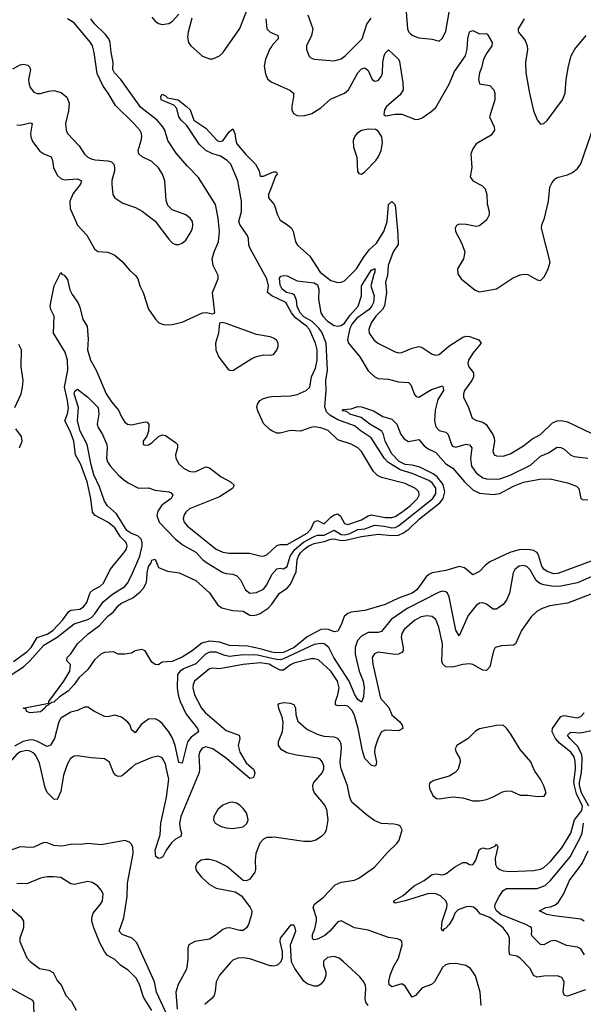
# Model space of a CAD drawing. Header units: inches. Extents: x 1694797 to 1849917, y 907313 to 1017959.
# Tile 780 of 834: x 1828507 to 1831844, y 988598 to 994424. Entities that reach past the tile are written whole.
import ezdxf

# ---------------------------------------------------------------- set-up
doc = ezdxf.new("R2010")
doc.units = ezdxf.units.IN
doc.header["$MEASUREMENT"] = 0
for name, color, linetype in [('B8928', 7, 'Continuous'), ('B8929', 7, 'Continuous'), ('B8938', 7, 'Continuous'), ('B8939', 7, 'Continuous')]:
    doc.layers.add(name, color=color, linetype=linetype)

msp = doc.modelspace()

# ---------------------------------------------------------------- linework, layer by layer
at = {"layer": 'B8928', "color": 5}
for points, elevation in [([(1828782.8, 990000), (1828766.5, 989953.5), (1828750, 989857.4), (1828730, 989809.7), (1828710, 989812.3), (1828670, 989851.5), (1828659, 989879), (1828630.3, 990000)], 580), ([(1829171.7, 990000), (1829130, 989962.8), (1829110, 989948.7), (1829090, 989945.1), (1829074.3, 989954.3), (1829062.6, 989970), (1829050.6, 990000)], 580), ([(1829571.6, 990000), (1829572.1, 989990), (1829569.1, 989970), (1829460.3, 989710), (1829454, 989670), (1829457.1, 989637.1), (1829465.3, 989610), (1829462.5, 989597.5), (1829458.5, 989590), (1829430, 989574.7), (1829406.7, 989553.3), (1829375.4, 989510), (1829355, 989470), (1829338, 989462), (1829330, 989460.2), (1829313, 989473), (1829309.1, 989510), (1829338.8, 989601.2), (1829342.9, 989670), (1829376.5, 989823.5), (1829389.6, 989930), (1829374.6, 990000)], 580), ([(1829880.2, 990000), (1829892.1, 989990), (1829899.6, 989970), (1829895.3, 989950), (1829890, 989937.7), (1829870, 989934.5), (1829792.4, 990000)], 580), ([(1829383.1, 988530), (1829317.5, 988670), (1829304.5, 988730), (1829201.1, 988961.1), (1829172.4, 988990), (1829113.6, 989010), (1829096.4, 989030), (1829123.6, 989110), (1829143.5, 989236.5), (1829146.2, 989313.8), (1829179.6, 989490), (1829176.2, 989530), (1829167.6, 989547.6), (1829156.9, 989556.9), (1829130, 989566.2), (1828990, 989541.1), (1828910, 989548.4), (1828870, 989543.7), (1828813.8, 989546.2), (1828770, 989534.8), (1828750, 989534.4), (1828710, 989538.2), (1828670, 989552.5), (1828650, 989554.8), (1828590, 989527.5), (1828570, 989524.9), (1828510, 989529), (1828450, 989508)], 620), ([(1830000, 989585.3), (1829970, 989584), (1829950, 989575.6), (1829929.2, 989550.8), (1829905, 989490), (1829900.7, 989450), (1829903.9, 989396.1), (1829899.8, 989380.2), (1829870, 989338.7), (1829850, 989327.6), (1829830, 989329.5), (1829733.1, 989413.1), (1829670, 989443.9), (1829630, 989454), (1829605.4, 989454.6), (1829582, 989450), (1829555, 989430), (1829548.6, 989410), (1829553, 989390), (1829582.9, 989350), (1829629, 989309), (1829670, 989285.2), (1829782.9, 989262.9), (1829820.4, 989240.4), (1829872, 989170), (1829881.1, 989150), (1829880.3, 989130), (1829861.7, 989070), (1829850, 989049.6), (1829830, 989034.7), (1829810, 989034.5), (1829750, 989050.8), (1829730, 989048.7), (1829710, 989040.4), (1829671.1, 989008.9), (1829630, 988984.1), (1829544.9, 988970), (1829509.2, 988950), (1829502.3, 988930), (1829502.3, 988862.3), (1829493.9, 988806.1), (1829445.9, 988714.1), (1829432.5, 988670), (1829438.7, 988570)], 620), ([(1829290, 988560.3), (1829240.5, 988640.5), (1829218.5, 988710), (1829197.8, 988750), (1829150, 988799.8), (1829106.7, 988826.8), (1829070, 988863.8), (1829027.3, 988887.3), (1829009.3, 988909.3), (1828982.1, 988962.1), (1828946, 989050), (1828934.2, 989090), (1828934, 989110), (1828942.2, 989137.8), (1828986.6, 989190), (1828998, 989210), (1829000.8, 989250), (1828991.9, 989271.9), (1828970, 989297.7), (1828938, 989318), (1828910, 989324.1), (1828830, 989306.8), (1828810, 989309.8), (1828750, 989347.2), (1828707.1, 989352.9), (1828670, 989352.1), (1828630, 989344.7), (1828550, 989309.8), (1828490, 989312.1)], 640), ([(1828448.5, 989170), (1828514.5, 989114.5), (1828529.1, 989090), (1828529.2, 989050), (1828508.9, 988990), (1828507.6, 988970), (1828550, 988873.4), (1828570.2, 988850.2), (1828624, 988810), (1828678.9, 988798.9), (1828705.1, 988785.1), (1828730, 988739.5), (1828755.6, 988710), (1828781.3, 988650), (1828814.8, 988614.8), (1828842.2, 988562.2)], 640), ([(1830000, 988824.7), (1829990, 988826), (1829870, 988867), (1829830, 988872.7), (1829798, 988870), (1829770, 988858.3), (1829754.4, 988845.6), (1829689.3, 988770.7), (1829671.3, 988730), (1829665.4, 988674.6), (1829657.8, 988650), (1829646.5, 988633.5), (1829603.4, 988596.6)], 640), ([(1828460.5, 988690), (1828582.3, 988622.3), (1828589.3, 988609.3), (1828591.2, 988530)], 620)]:
    msp.add_lwpolyline(points, dxfattribs=dict(at, elevation=elevation))
at = {"layer": 'B8928', "color": 5, "elevation": 620}
msp.add_lwpolyline([(1829770, 989793.3), (1829750, 989791.9), (1829710, 989776.5), (1829680.2, 989750), (1829657.5, 989710), (1829654.2, 989690), (1829664.7, 989670), (1829700.3, 989650), (1829730, 989641.3), (1829770, 989637.4), (1829830, 989648.3), (1829852.9, 989667.1), (1829859, 989690), (1829856.9, 989710), (1829849.3, 989730), (1829830, 989756.8), (1829810, 989776.7), (1829790, 989788.6)], close=True, dxfattribs=at)
at = {"layer": 'B8929', "color": 5}
for points, elevation in [([(1829526.2, 994433.8), (1829504, 994350), (1829500.4, 994320.4), (1829506.9, 994290), (1829520.3, 994270), (1829590, 994209.2), (1829630, 994192.2), (1829650, 994192.8), (1829690, 994210.1), (1829710, 994228), (1829810, 994371.9), (1829870, 994523.6)], 620), ([(1829290, 994439.6), (1829310, 994415.3), (1829330, 994402), (1829350, 994396.5), (1829390, 994402), (1829410, 994413.5), (1829450, 994457.7)], 620), ([(1828466.4, 994133.6), (1828510, 994156.8), (1828530, 994160.9), (1828555.3, 994155.3), (1828565.6, 994145.6), (1828571.2, 994130), (1828559.7, 994070), (1828560.8, 994050), (1828570, 994022), (1828590, 993995.8), (1828610, 993987.6), (1828630, 993987.9), (1828678, 994002), (1828710, 994005.4), (1828752.4, 993992.4), (1828786.1, 993966.1), (1828799.7, 993930), (1828795.6, 993884.4), (1828779, 993810), (1828782.3, 993770), (1828790.3, 993750), (1828858.5, 993678.5), (1828890, 993628.2), (1828910.5, 993610), (1828930, 993600.8), (1828954.6, 993594.6), (1829030, 993589.4), (1829050, 993583.6), (1829064.4, 993570), (1829069.3, 993550), (1829067.6, 993530), (1829052.5, 993472.5), (1829052.2, 993450), (1829059.3, 993390), (1829070.6, 993370), (1829117.5, 993337.5), (1829192.3, 993312.3), (1829231.4, 993291.4), (1829310, 993232.7), (1829390, 993125.5), (1829410, 993104.4), (1829430, 993094.4), (1829450, 993094), (1829470, 993102.4), (1829490, 993120.4), (1829522, 993170), (1829530.8, 993190), (1829532.8, 993210), (1829529.7, 993230), (1829517.4, 993250), (1829490, 993269.7), (1829410, 993298.7), (1829384.5, 993324.5), (1829374.9, 993354.9), (1829365.6, 993470), (1829352.8, 993510), (1829330, 993548), (1829290, 993584.5), (1829232.1, 993612.1), (1829212.4, 993630), (1829208.9, 993650), (1829227.1, 993710), (1829230.6, 993730), (1829227.7, 993750), (1829217.6, 993770), (1829183.9, 993810), (1829075.4, 993915.4), (1829031.6, 993990), (1829000.7, 994030), (1828965, 994105), (1828949.1, 994230), (1828937.8, 994270), (1828927.2, 994290), (1828830, 994405.6), (1828789.6, 994430)], 640), ([(1828490, 993802.3), (1828510, 993800.2), (1828570, 993814.2), (1828580.5, 993810), (1828572.1, 993750), (1828573.8, 993730), (1828583.3, 993703.4), (1828626.1, 993646.1), (1828650, 993631), (1828693.3, 993613.3), (1828701.7, 993590), (1828707.8, 993550), (1828730, 993504.2), (1828750, 993484), (1828770, 993477), (1828850, 993481.6), (1828872.6, 993470), (1828866.9, 993450), (1828823.8, 993396.2), (1828804.1, 993350), (1828806.7, 993306.7), (1828850, 993208.8), (1828904.7, 993150), (1828950, 993068.7), (1828970, 993053.4), (1829030, 993048.8), (1829070, 993030.3), (1829113.9, 992993.9), (1829159.4, 992939.4), (1829192.4, 992910), (1829207, 992890), (1829218.7, 992850), (1829238.7, 992810), (1829270, 992710.7), (1829311.5, 992651.5), (1829330, 992632.7), (1829350, 992622), (1829370, 992618), (1829410, 992620.3), (1829470, 992634.6), (1829590, 992688.7), (1829612.2, 992692.2), (1829650, 992682.8), (1829662, 992690), (1829649.7, 992810), (1829682.2, 992890), (1829682.2, 992910), (1829652.2, 992970), (1829646.4, 993010), (1829657.9, 993050), (1829683.7, 993110), (1829690.5, 993170), (1829681.9, 993250), (1829666.2, 993330), (1829566.8, 993490), (1829499, 993559), (1829434.5, 993634.5), (1829384.5, 993710), (1829366.8, 993770), (1829355, 993790), (1829320.2, 993830), (1829224.1, 993904.1), (1829105.3, 994070), (1829067.9, 994110), (1829059.2, 994130), (1829061, 994170), (1829048.3, 994230), (1829042.6, 994290), (1829035.7, 994310), (1829016.1, 994336.1), (1828950, 994400.2), (1828928.4, 994430)], 620), ([(1829965.1, 994430), (1829969.4, 994370), (1829990.1, 994350.1), (1830000, 994345.7)], 620), ([(1830000, 994267.9), (1829988.9, 994251.1), (1829962.3, 994190), (1829954.3, 994150), (1829963.1, 994103.1), (1829974.4, 994074.4), (1829990, 994059.5), (1830000, 994055.1)], 620), ([(1830000, 992789.8), (1829999.5, 992790), (1829974.9, 992810), (1829980.1, 992850), (1829970.2, 992890), (1829872.3, 993070), (1829863.8, 993090), (1829861.1, 993130), (1829854.3, 993150), (1829810, 993211.5), (1829805.5, 993230), (1829820.9, 993290), (1829821, 993350), (1829798.4, 993470), (1829756.4, 993570), (1829734.9, 993590), (1829695.6, 993615.6), (1829649.8, 993630), (1829610, 993649.9), (1829570, 993686.9), (1829497.1, 993797.1), (1829463.3, 993830), (1829450, 993849.9), (1829438.1, 993898.1), (1829419, 993919), (1829344.7, 993950), (1829342, 993970), (1829350, 993982.8), (1829370, 993974), (1829382.5, 993962.5), (1829444.9, 993950), (1829494.5, 993910), (1829515.8, 993890), (1829538.6, 993830), (1829610, 993783.2), (1829676.4, 993710), (1829690, 993703.5), (1829710, 993708), (1829750, 993763.1), (1829770, 993778), (1829781.2, 993750), (1829786.1, 993710), (1829793.4, 993690), (1829845.6, 993625.6), (1829903.7, 993570), (1829924.4, 993530), (1829930, 993497.3), (1829950, 993498.5), (1830000, 993519.3)], 580), ([(1830000, 993440), (1829980.4, 993390), (1829980.1, 993370), (1830000, 993346)], 580), ([(1828470, 990626.8), (1828550, 990684.2), (1828575.8, 990710), (1828610, 990768.8), (1828670, 990787.4), (1828704.4, 990810), (1828761.6, 990870), (1828797.8, 990922.2), (1828810, 990929.1), (1828863.6, 990936.4), (1828885.8, 990950), (1828904.6, 990975.4), (1828924.6, 991035.4), (1828941.8, 991050), (1828981.8, 991070), (1829003.7, 991090), (1829042, 991170), (1829124, 991270), (1829137.5, 991290), (1829142.7, 991310), (1829137.7, 991330), (1829103.9, 991363.9), (1829070, 991417), (1829057, 991430), (1829030, 991450.4), (1828954.6, 991490), (1828938.7, 991510), (1828928.4, 991590), (1828907.4, 991690), (1828870, 991792), (1828838.5, 991850), (1828827.7, 991930), (1828805.2, 991990), (1828775.2, 992050), (1828790, 992092.4), (1828795.3, 992124.7), (1828790.4, 992170), (1828772.8, 992250), (1828793.2, 992350), (1828791.2, 992408.8), (1828777.4, 992457.4), (1828707.2, 992570), (1828710.5, 992670), (1828691, 992710), (1828687.2, 992730), (1828711.7, 992848.3), (1828750, 992928.4), (1828757.5, 992917.5), (1828770, 992912.4), (1828790, 992886.9), (1828805, 992825), (1828818, 992798), (1828851.8, 992750), (1828863.1, 992723.1), (1828881.7, 992650), (1828905.8, 992610), (1828912.9, 992532.9), (1828909.6, 992470), (1828926.9, 992410), (1828960.9, 992350), (1829018.4, 992210), (1829050, 992162), (1829092.9, 992112.9), (1829110, 992073.4), (1829130, 992042), (1829146, 992030), (1829170, 992025.8), (1829250, 992045.3), (1829262, 992042), (1829271.3, 992031.3), (1829270.3, 991989.7), (1829260, 991960), (1829238, 991930), (1829238, 991910), (1829250, 991906), (1829270, 991908.7), (1829290, 991920.4), (1829330, 991957), (1829350, 991966.7), (1829370, 991964.4), (1829430, 991923.1), (1829441.5, 991910), (1829441.8, 991890), (1829429.2, 991850), (1829432.6, 991830), (1829450, 991796.4), (1829477.6, 991770), (1829510, 991752.3), (1829530, 991748.5), (1829550, 991751.1), (1829610, 991777.6), (1829630, 991772.4), (1829700, 991720), (1829754.9, 991690), (1829777, 991670), (1829766.7, 991650), (1829690, 991600.3), (1829512.6, 991530), (1829491, 991510), (1829478.2, 991490), (1829474.2, 991470), (1829481.7, 991450), (1829499.7, 991430), (1829670, 991291.4), (1829710, 991273.9), (1829747, 991267), (1829867.7, 991267.7), (1829930, 991251.1), (1829950, 991250.2), (1829970, 991258), (1830000, 991285.3)], 580), ([(1830000, 992543.5), (1829990, 992546.8), (1829910, 992561.1), (1829730, 992627.3), (1829706.8, 992633.2), (1829691.1, 992628.9), (1829684.4, 992570), (1829665.7, 992510), (1829668.8, 992470), (1829686.9, 992426.9), (1829739, 992359), (1829750, 992350.5), (1829770, 992348.9), (1829881.4, 992418.6), (1829910, 992431.8), (1829950, 992441.4), (1829990, 992439.1), (1830000, 992441.1)], 620), ([(1828478.6, 992130), (1828515.3, 992210), (1828524.5, 992250), (1828527.6, 992290), (1828515.5, 992370), (1828518.8, 992470), (1828502.5, 992502.5)], 620), ([(1828405.2, 990514.8), (1828530, 990595.4), (1828570, 990633.1), (1828650, 990722.3), (1828729.9, 990770), (1828830, 990849.2), (1828910, 990874.8), (1828932.4, 990887.6), (1828951.8, 990908.2), (1829001.1, 990978.9), (1829056.2, 991023.8), (1829129.9, 991070), (1829145.9, 991090), (1829170, 991134.9), (1829218.5, 991250), (1829233.3, 991310), (1829233.1, 991330), (1829226.5, 991350), (1829207.7, 991367.7), (1829165.8, 991385.8), (1829142.1, 991402.1), (1829080, 991500), (1829026.5, 991546.5), (1829010, 991574.1), (1828979.6, 991659.6), (1828946.6, 991730), (1828929.6, 991790.4), (1828907.2, 991910), (1828864.7, 991990), (1828850, 992049.6), (1828854.6, 992130), (1828830.6, 992210), (1828834.2, 992225.8), (1828850, 992238.6), (1828910, 992190.8), (1828971.2, 992130), (1828976.5, 992090), (1828965.3, 992030), (1828971.1, 992010), (1828997.4, 991970), (1829023.5, 991910), (1829026.1, 991890), (1829020.4, 991830), (1829027.1, 991807.1), (1829043.7, 991783.7), (1829090.7, 991730.7), (1829122.7, 991702.7), (1829150, 991683.2), (1829210, 991652.4), (1829270, 991653.4), (1829310, 991641), (1829390.2, 991630.2), (1829404.2, 991624.2), (1829414.3, 991610), (1829403.6, 991590), (1829349, 991551), (1829324.5, 991515.5), (1829320.1, 991490), (1829332.8, 991450), (1829429.3, 991349.3), (1829475.1, 991315.1), (1829550, 991273.1), (1829588.7, 991230), (1829612.3, 991212.3), (1829710, 991152), (1829730, 991146.1), (1829770, 991143.8), (1829792.5, 991132.5), (1829815, 991110), (1829843.6, 991050), (1829870, 991031.3), (1829910, 991034.6), (1829950, 991054.1), (1829970, 991079.3), (1829999.8, 991140.2), (1830000, 991140.3)], 560), ([(1830000, 991991.8), (1829990, 991996.8), (1829950, 992034.5), (1829916.2, 992110), (1829911.7, 992130), (1829915.3, 992150), (1829929.2, 992170.8), (1829950, 992182.8), (1829986.7, 992193.2), (1830000, 992193.9)], 580), ([(1828506.5, 991890), (1828522.3, 991930), (1828518.7, 991958.7), (1828483.7, 992003.7)], 620), ([(1830000, 990682.1), (1829930, 990701.8), (1829856.3, 990716.3), (1829750, 990721.2), (1829690, 990740.6), (1829630, 990747.5), (1829585.5, 990734.5), (1829528.9, 990690), (1829470, 990651.6), (1829410, 990626.6), (1829350, 990622.7), (1829330, 990606), (1829310, 990608.7), (1829290, 990622), (1829250, 990688.7), (1829230, 990697.2), (1829190.9, 990689.1), (1829170, 990675.3), (1829130, 990669.2), (1829090, 990669.2), (1829063.1, 990683.1), (1829010, 990679.5), (1828988.4, 990670), (1828950, 990636.9), (1828910, 990578.7), (1828857.8, 990530), (1828830.2, 990490), (1828793.8, 990450), (1828743.4, 990416.6), (1828710, 990385.8), (1828695.6, 990384.4), (1828690, 990378), (1828680.1, 990380.1), (1828680.7, 990390), (1828767.8, 990510), (1828803.7, 990570), (1828808.7, 990608.7), (1828786, 990630), (1828788, 990650), (1828810, 990672), (1828849, 990730), (1828913.6, 990790), (1828980.6, 990839.4), (1829030, 990894.7), (1829061.1, 990918.9), (1829090, 990956.5), (1829106.4, 990970), (1829176.6, 991003.4), (1829221.3, 991038.7), (1829240.2, 991059.8), (1829255.5, 991090), (1829260.3, 991110), (1829261.5, 991150), (1829270, 991188), (1829285.8, 991210), (1829290, 991226.8), (1829310, 991231), (1829330, 991182), (1829338, 991178), (1829381.4, 991161.4), (1829450.7, 991150), (1829550, 991106), (1829630, 991032.2), (1829680.5, 990960.5), (1829703.7, 990943.7), (1829770, 990928.1), (1829830, 990923.2), (1829870, 990900.7), (1829890, 990898), (1829910, 990901.7), (1829930, 990910.1), (1829977.4, 990942.6), (1829997.3, 990962.7), (1830000, 990966.4)], 540), ([(1830000, 990644.6), (1829915.9, 990664.1), (1829830, 990665.1), (1829750, 990656), (1829721.7, 990661.7), (1829670, 990681.8), (1829630, 990680.8), (1829608.1, 990670), (1829550, 990613.2), (1829477.4, 990582.6), (1829458, 990570), (1829442.4, 990550), (1829440.1, 990470), (1829445.4, 990430), (1829457.1, 990390), (1829493.7, 990313.7), (1829560.3, 990230), (1829565.7, 990210), (1829522.1, 990177.9), (1829501.7, 990150), (1829470, 990024), (1829450, 990029.4), (1829427.1, 990130), (1829412.5, 990172.5), (1829390, 990209.9), (1829350, 990259.4), (1829330, 990277.1), (1829310, 990286.2), (1829270, 990284.2), (1829225.8, 990254.2), (1829190, 990204.5), (1829170, 990221.2), (1829160.5, 990250), (1829147, 990267), (1829110, 990296.3), (1829070, 990307.8), (1829030, 990299.6), (1829010, 990301.3), (1828950, 990329.6), (1828910, 990356.2), (1828890, 990355.6), (1828850, 990336.3), (1828810, 990326), (1828750.2, 990290), (1828739.2, 990270), (1828712.7, 990170), (1828690, 990132.1), (1828670, 990123.1), (1828613.5, 990153.5), (1828590, 990160.9), (1828570, 990161.8), (1828527.4, 990152.6), (1828475.6, 990124.4)], 560), ([(1830000, 990601.4), (1829984, 990610), (1829930, 990619.3), (1829830, 990609.3), (1829690, 990583), (1829650, 990586.5), (1829630, 990582.5), (1829543, 990510), (1829534.7, 990490), (1829532.9, 990470), (1829541.5, 990430), (1829583.3, 990350), (1829605.4, 990325.4), (1829730, 990217.4), (1829805.8, 990190), (1829810.7, 990170), (1829801.6, 990130), (1829811.4, 990090), (1829847.5, 990027.5), (1829880.2, 990000)], 580), ([(1828630.3, 990000), (1828624.5, 990024.5), (1828602.5, 990070), (1828590, 990083.8), (1828570, 990095.6), (1828550, 990099.8), (1828512.5, 990092.5), (1828490, 990077.1), (1828448.7, 990030), (1828430.2, 990000)], 580), ([(1829792.4, 990000), (1829731.4, 990051.4), (1829650, 990110.3), (1829610, 990121.4), (1829586.8, 990113.2), (1829572.5, 990090), (1829567.9, 990070), (1829571.6, 990000)], 580), ([(1829050.6, 990000), (1829038.7, 990030), (1829010, 990049.7), (1828930, 990056.2), (1828850, 990068.9), (1828830, 990066.4), (1828807.6, 990052.4), (1828790, 990020.7), (1828782.8, 990000)], 580), ([(1829374.6, 990000), (1829370, 990021.1), (1829350, 990056.8), (1829330, 990065.6), (1829290, 990058.4), (1829190, 990016.3), (1829171.7, 990000)], 580)]:
    msp.add_lwpolyline(points, dxfattribs=dict(at, elevation=elevation))
at = {"layer": 'B8929', "color": 5, "elevation": 540}
msp.add_lwpolyline([(1828570, 990321.7), (1828547, 990330), (1828544.7, 990344.7), (1828528.7, 990350), (1828679.8, 990379.8), (1828680.7, 990370), (1828660.3, 990359.7), (1828657, 990350), (1828630, 990329.1)], close=True, dxfattribs=at)
at = {"layer": 'B8938', "color": 5}
for points, elevation in [([(1830305.2, 990000), (1830305, 989990), (1830297.8, 989970), (1830247.6, 989910), (1830240.9, 989890), (1830242.3, 989870), (1830250.3, 989850), (1830313.5, 989773.5), (1830323.5, 989750), (1830331, 989690), (1830321, 989630), (1830311.8, 989608.2), (1830293.8, 989590), (1830261.1, 989570), (1830230, 989561.1), (1830190, 989561.4), (1830014.1, 989585.9), (1830000, 989585.3)], 620), ([(1831239.8, 988590), (1831232.9, 988670), (1831206.2, 988766.2), (1831175.6, 988810), (1831147.8, 988827.8), (1831090, 988839.8), (1831050, 988838), (1831028.7, 988831.3), (1831010, 988814.7), (1830963.5, 988730), (1830944.3, 988715.7), (1830890, 988694.7), (1830850, 988649.8), (1830830, 988640.9), (1830790, 988704.6), (1830770, 988718.8), (1830710, 988700.2), (1830693.7, 988713.7), (1830692.1, 988732.1), (1830700.6, 988770), (1830719.5, 988820.5), (1830749.2, 988870), (1830770.8, 988950), (1830769.6, 988970), (1830758.5, 988978.5), (1830744.7, 988984.7), (1830690, 988993.6), (1830570, 989036), (1830489.9, 989049.9), (1830410, 989091.6), (1830390, 989085.7), (1830343.8, 989030), (1830314.5, 989005.5), (1830270, 988982.8), (1830250, 988978.7), (1830243.4, 988983.4), (1830239.8, 988990), (1830241.4, 989010), (1830254.8, 989045.2), (1830264.3, 989090), (1830264.2, 989110), (1830244.3, 989170), (1830252.1, 989190), (1830303.8, 989230), (1830374.6, 989305.4), (1830410, 989320.4), (1830490, 989332.3), (1830515.1, 989344.9), (1830608, 989410), (1830684.6, 989495.4), (1830740.7, 989550), (1830754.5, 989570), (1830772.3, 989630), (1830762.7, 989650), (1830750, 989657.6), (1830724, 989664), (1830650, 989667.9), (1830610, 989683.7), (1830559.9, 989719.9), (1830474.5, 989794.5), (1830461.1, 989821), (1830447.8, 989890), (1830410.4, 989990.4), (1830409.1, 990000)], 620), ([(1831856.3, 988683.7), (1831750, 988645.8), (1831733.2, 988650), (1831725.3, 988670), (1831729.7, 988730), (1831716.3, 988756.3), (1831690, 988767.1), (1831610, 988764.4), (1831570, 988758.3), (1831550, 988768), (1831528.8, 988810), (1831470.4, 988870.4), (1831450, 988882.9), (1831409.9, 988889.9), (1831404.1, 988910), (1831406.3, 988990), (1831398.8, 989010), (1831369.9, 989050), (1831290, 989110.6), (1831233.3, 989133.3), (1831215.6, 989155.6), (1831193.1, 989173.1), (1831170, 989177.4), (1831150, 989175.1), (1831102.3, 989157.7), (1831082.7, 989137.3), (1831073, 989110), (1831050, 989070), (1831030, 989047.7), (1831017.5, 989042.5), (1831009.9, 989029.9), (1831003.5, 989043.5), (1831007.5, 989087.5), (1831036.5, 989170), (1831038.4, 989190), (1831030.5, 989210), (1830998.9, 989238.9), (1830970, 989252.2), (1830930, 989253.7), (1830788.5, 989210), (1830730, 989195.6), (1830721.8, 989201.8), (1830721.5, 989210), (1830778.2, 989241.8), (1830841.9, 989298.1), (1830902, 989330), (1830950, 989365.5), (1830970, 989369.1), (1831010, 989364.1), (1831030, 989369.3), (1831080.7, 989410), (1831130, 989436.6), (1831150, 989436.5), (1831170, 989425.4), (1831190, 989423.8), (1831208.5, 989451.5), (1831227.7, 989512.3), (1831239.5, 989520.5), (1831250, 989523.8), (1831270, 989518.2), (1831290, 989520.4), (1831323.7, 989536.3), (1831330, 989544.6), (1831337.6, 989530), (1831322.9, 989462.9), (1831324.1, 989424.1), (1831331.7, 989410), (1831350, 989396), (1831370, 989388.4), (1831410, 989383.1), (1831550, 989390.1), (1831590, 989397.8), (1831610, 989407.8), (1831650, 989442.3), (1831717.1, 989522.9), (1831769.6, 989610), (1831792.3, 989690), (1831835.8, 989744.2), (1831840, 989770), (1831804.2, 989844.2), (1831791.5, 989890), (1831788.2, 989911.8), (1831798.3, 989990), (1831797.9, 990000)], 580), ([(1831105.8, 990000), (1831102.6, 989990), (1831084.4, 989970), (1831050, 989948.2), (1830958.3, 989921.7), (1830933.2, 989906.8), (1830930.5, 989890), (1830934.9, 989870), (1830954, 989834), (1830975.5, 989815.5), (1830990, 989813), (1831070, 989824.9), (1831130, 989818.9), (1831190, 989802.3), (1831230, 989802.4), (1831270, 989809.2), (1831310, 989824.6), (1831364.9, 989855.1), (1831390, 989861.3), (1831418.4, 989858.4), (1831470, 989835.8), (1831515.6, 989835.6), (1831573.3, 989826.7), (1831611.4, 989828.6), (1831623.7, 989850), (1831611.2, 989890), (1831591, 989930), (1831557.7, 989977.7), (1831547.6, 990000)], 620), ([(1831876, 989770), (1831833.3, 989850), (1831821.8, 989890), (1831820.5, 989910), (1831832.5, 989970), (1831834.6, 990000)], 560), ([(1831851.2, 988891.2), (1831830, 988925.8), (1831810, 988936.5), (1831744.8, 988944.8), (1831690, 988971.9), (1831674.6, 988974.6), (1831650, 988970.6), (1831610, 988950.5), (1831590, 988952), (1831540.7, 989000.7), (1831536.3, 989010), (1831540.2, 989030), (1831537.5, 989050), (1831530, 989056.3), (1831508.6, 989068.6), (1831355.8, 989130), (1831329.6, 989150), (1831319.7, 989170), (1831321.4, 989190), (1831345, 989235), (1831369.6, 989270.4), (1831390, 989282.8), (1831570, 989283.8), (1831618.4, 989301.6), (1831650, 989330.7), (1831765.8, 989470), (1831828.6, 989590), (1831836.5, 989610), (1831845.3, 989670)], 560), ([(1831850, 989089.8), (1831830, 989101), (1831670, 989121.5), (1831629, 989130), (1831585.2, 989150), (1831622, 989170), (1831650, 989174), (1831675.7, 989184.3), (1831697.3, 989202.7), (1831726.3, 989250), (1831762.4, 989330), (1831837.5, 989430), (1831873.1, 989506.9)], 540), ([(1830569.9, 988589.9), (1830556.3, 988610), (1830551.8, 988630), (1830557.4, 988690), (1830554.5, 988710), (1830545.1, 988730), (1830520.1, 988760.1), (1830423.7, 988850), (1830398, 988870), (1830370, 988879.7), (1830330, 988874.8), (1830306.4, 988853.6), (1830306, 988830), (1830318.8, 988790), (1830320.2, 988770), (1830310, 988741.3), (1830290, 988717.2), (1830270, 988705.6), (1830250, 988704.8), (1830210, 988718), (1830190, 988735.3), (1830136.2, 988810), (1830115.8, 988850), (1830110.8, 988950), (1830142, 989030), (1830138.4, 989050), (1830130, 989065.2), (1830110, 989065.2), (1830048.4, 988990), (1830046.7, 988970), (1830061.3, 988910), (1830060.3, 988870), (1830053.7, 988850), (1830032.7, 988830), (1830010, 988823.5), (1830000, 988824.7)], 640)]:
    msp.add_lwpolyline(points, dxfattribs=dict(at, elevation=elevation))
at = {"layer": 'B8939', "color": 5}
for points, elevation in [([(1830213.7, 994453.7), (1830241.8, 994370), (1830235.6, 994330), (1830204.9, 994270), (1830205.3, 994250), (1830219.1, 994210), (1830230, 994199.1), (1830250.3, 994190.3), (1830370, 994180.8), (1830410, 994192.6), (1830433.5, 994210), (1830534, 994310), (1830562.1, 994397.9), (1830587.3, 994432.7)], 640), ([(1830795.5, 994470), (1830802.8, 994370), (1830810.2, 994350.2), (1830820.2, 994340.2), (1830834, 994330), (1830870, 994317.7), (1830948.7, 994308.7), (1830990, 994297.3), (1831010, 994314), (1831030, 994356), (1831053.7, 994490)], 640), ([(1831494.4, 994430), (1831457.8, 994370), (1831459, 994359), (1831460.3, 994350), (1831500.6, 994300.6), (1831511.5, 994270), (1831512.8, 994247.2), (1831502, 994170), (1831503.1, 994110), (1831524.9, 993990), (1831550, 993884.7), (1831570, 993831), (1831590, 993806), (1831610, 993810.7), (1831630, 993827.7), (1831721.3, 993950), (1831737.4, 993990), (1831743, 994070), (1831756.9, 994150), (1831772.8, 994210), (1831792.9, 994250), (1831860.5, 994330)], 640), ([(1830000, 994055.1), (1830107.1, 994007.1), (1830128.1, 993990), (1830128.7, 993970), (1830117.6, 993910), (1830118.9, 993890), (1830129, 993869), (1830150, 993858), (1830190, 993855.2), (1830236.9, 993870), (1830290, 993902), (1830346.7, 993953.3), (1830430.7, 993989.3), (1830453.1, 994010), (1830510, 994109), (1830530, 994132.6), (1830550, 994139.6), (1830556.1, 994136.1), (1830570, 994123), (1830594.6, 994070), (1830610, 994059.7), (1830630, 994064.1), (1830649.8, 994090), (1830655.8, 994110), (1830656.5, 994170), (1830664.2, 994210), (1830670, 994226), (1830690, 994246.4), (1830749, 994190), (1830756.3, 994176.3), (1830775.8, 994050), (1830777, 994010), (1830760.5, 993979.5), (1830678.9, 993910), (1830666.7, 993890), (1830663.4, 993863.4), (1830675.3, 993855.3), (1830730, 993865.5), (1830770, 993864.7), (1830850, 993834.3), (1830870, 993835.6), (1830890, 993844), (1830942, 993878), (1830970, 993904.9), (1831050, 994042), (1831082.3, 994117.7), (1831146.5, 994210), (1831156.7, 994250), (1831159.9, 994310), (1831170, 994352), (1831190, 994359.5), (1831230, 994340.2), (1831270, 994343.2), (1831277.2, 994337.2), (1831303.5, 994290), (1831301.7, 994270), (1831270, 994225), (1831252.2, 994190), (1831241.3, 994138.7), (1831229, 994109), (1831222.7, 994070), (1831230, 994044.4), (1831290, 994035.3), (1831314, 994010), (1831319.7, 993990), (1831319.4, 993950), (1831289.4, 993850), (1831316, 993790), (1831317.7, 993770), (1831298.9, 993741.1), (1831210.3, 993690), (1831190, 993660.7), (1831178.6, 993630), (1831183.8, 993550), (1831174.4, 993494.4), (1831190.3, 993470), (1831242.8, 993442.8), (1831263.3, 993423.4), (1831273, 993390), (1831275.1, 993335.1), (1831287, 993290), (1831286.7, 993270), (1831270, 993237), (1831230, 993204.7), (1831210, 993201.3), (1831150, 993213), (1831110, 993213.6), (1831093.4, 993206.6), (1831084.9, 993190), (1831088.2, 993170), (1831123, 993103), (1831142.6, 993050), (1831134.9, 993010), (1831099.5, 992950), (1831100.9, 992920.9), (1831121.6, 992890), (1831203.9, 992823.9), (1831230, 992813.4), (1831330, 992832), (1831424.6, 992895.4), (1831470, 992914.6), (1831490, 992918.1), (1831515.7, 992915.7), (1831570, 992884.2), (1831590, 992881.6), (1831615.2, 992904.8), (1831636.4, 992950), (1831646.9, 992990), (1831597.4, 993190), (1831598.9, 993210), (1831613.5, 993250), (1831638.9, 993350), (1831646.6, 993433.4), (1831658.8, 993461.2), (1831677.8, 993482.2), (1831690, 993490.3), (1831750, 993506), (1831779.5, 993520.5), (1831810, 993543.1), (1831830, 993570.5), (1831906.1, 993793.9)], 620), ([(1830000, 994345.7), (1830034.9, 994330), (1830037.8, 994317.8), (1830038, 994310), (1830004.8, 994275.2), (1830000, 994267.9)], 620), ([(1830000, 993519.3), (1830010, 993523.5), (1830023.8, 993523.8), (1830030, 993518.8), (1830032.1, 993510), (1830022.5, 993497.5), (1830000, 993440)], 580), ([(1830000, 993346), (1830013.3, 993330), (1830032.7, 993270), (1830050, 993237.2), (1830093.4, 993210), (1830116.1, 993190), (1830126.9, 993170), (1830140.6, 993110), (1830152.1, 993090), (1830224.9, 993024.9), (1830286.2, 992930), (1830350, 992881.7), (1830390, 992869.1), (1830410, 992870.2), (1830430, 992879.1), (1830502.1, 992950), (1830543, 993017), (1830577.1, 993062.9), (1830618.7, 993101.2), (1830663.2, 993170), (1830683.3, 993230), (1830690, 993330.2), (1830710, 993348.7), (1830727.4, 993330), (1830732.9, 993310), (1830746.7, 993153.3), (1830747, 993093), (1830719, 993050), (1830689.4, 992969.4), (1830685.5, 992910), (1830672.6, 992870), (1830679.3, 992810), (1830667, 992730), (1830655.1, 992710), (1830615.8, 992670), (1830587.3, 992630), (1830573.7, 992590), (1830575.8, 992570), (1830603.7, 992530), (1830628.5, 992510), (1830730, 992459), (1830750, 992452.8), (1830770, 992454.3), (1830830, 992480.2), (1830870, 992490.2), (1830890, 992484.4), (1830950, 992444.1), (1830970, 992438.5), (1830990, 992442.5), (1831048.7, 992491.3), (1831130, 992545.3), (1831150, 992550.8), (1831170, 992550.1), (1831224.9, 992530), (1831239.1, 992510), (1831190, 992451.3), (1831164.8, 992410), (1831159.7, 992390), (1831167.1, 992370), (1831194.2, 992334.2), (1831194.6, 992310), (1831184.9, 992290), (1831140.2, 992230), (1831134.2, 992210), (1831134.7, 992190), (1831164.6, 992130), (1831186.5, 992066.5), (1831211.9, 992051.9), (1831250, 992041.6), (1831269.1, 992029.1), (1831307.8, 991970), (1831316.6, 991950), (1831319, 991930), (1831309.3, 991869.3), (1831316.4, 991850), (1831330, 991842.4), (1831370, 991840.7), (1831410, 991855.2), (1831490, 991902.7), (1831538.7, 991941.3), (1831590.3, 991969.7), (1831662.4, 992037.6), (1831690, 992050.9), (1831713.2, 992053.2), (1831750, 992044.9), (1831890, 991977.2)], 580), ([(1830000, 991140.3), (1830030, 991174.6), (1830050, 991179), (1830070, 991175.4), (1830090, 991188.3), (1830108.8, 991250), (1830135.9, 991290), (1830188.2, 991331.8), (1830250, 991365.7), (1830270, 991373.5), (1830310, 991374.3), (1830370, 991404.2), (1830410, 991377), (1830430, 991375.2), (1830457.5, 991382.5), (1830510, 991407), (1830550, 991412.3), (1830607.4, 991432.6), (1830667.7, 991427.7), (1830710, 991416.8), (1830730, 991418.8), (1830750, 991429.4), (1830952.6, 991590), (1830970, 991620.2), (1830970, 991652.8), (1830950, 991683.7), (1830930, 991696.5), (1830830, 991739.3), (1830760.3, 991760.3), (1830686.2, 991806.2), (1830667.2, 991827.2), (1830588.8, 991950), (1830528.8, 991988.8), (1830490, 992021), (1830390, 992056.5), (1830344.3, 992084.3), (1830323, 992103), (1830313.6, 992133.6), (1830321.9, 992230), (1830320.3, 992290), (1830328.7, 992350), (1830321.5, 992510), (1830295.9, 992575.9), (1830279.1, 992599.1), (1830238.5, 992638.5), (1830190, 992666.3), (1830167.2, 992690), (1830150, 992727.2), (1830145.4, 992765.4), (1830133.2, 992793.2), (1830122, 992802), (1830087.8, 992810), (1830060.3, 992830), (1830050, 992854), (1830046, 992894), (1830054.2, 992905.8), (1830069.6, 992910.4), (1830090, 992908.2), (1830150, 992878.7), (1830250, 992866.8), (1830270, 992855.4), (1830279.1, 992830), (1830276.8, 992770), (1830289.1, 992690), (1830301.3, 992670), (1830330, 992640.7), (1830370, 992613.8), (1830390, 992610.2), (1830410, 992615.1), (1830430.8, 992629.2), (1830463.8, 992676.2), (1830510.3, 992729.7), (1830530.5, 992790), (1830531.5, 992850), (1830590, 992944.9), (1830596.2, 992943.8), (1830610, 992952.4), (1830610, 992929.6), (1830603.1, 992916.9), (1830586.8, 992850), (1830605.6, 992790), (1830601.5, 992750), (1830592.9, 992730), (1830575.6, 992710), (1830502.6, 992657.4), (1830475.5, 992624.5), (1830462.5, 992597.5), (1830451.7, 992551.7), (1830448.3, 992530), (1830453.1, 992510), (1830521.1, 992430), (1830570, 992346.9), (1830610, 992310.2), (1830630, 992301.5), (1830690, 992296.8), (1830750, 992281.2), (1830810, 992276.9), (1830823.5, 992263.5), (1830845.4, 992205.4), (1830854, 992194), (1830870, 992190.4), (1830944.3, 992235.7), (1831010, 992258), (1831015.3, 992250), (1831016.5, 992230), (1830983.6, 992176.4), (1830966.7, 992113.3), (1830962.5, 992050), (1830970, 992014), (1830990, 991993.7), (1831030, 991982.7), (1831044.5, 991970), (1831062.7, 991910), (1831070, 991900.2), (1831090, 991895), (1831150, 991911.5), (1831170, 991909.1), (1831184.1, 991890), (1831175.9, 991830), (1831182.3, 991782.3), (1831210, 991742.3), (1831250, 991714), (1831270, 991708), (1831330, 991705), (1831350, 991707.3), (1831410, 991729.2), (1831531, 991789), (1831590, 991840.9), (1831638.9, 991861.1), (1831690, 991893.8), (1831710, 991892.7), (1831730, 991883.5), (1831770, 991846.7), (1831790, 991839), (1831870, 991830.1)], 560), ([(1830000, 992193.9), (1830110, 992199.2), (1830150, 992206.1), (1830204.2, 992230), (1830224.2, 992250), (1830234.6, 992310), (1830258.4, 992361.6), (1830268.4, 992410), (1830268.2, 992470), (1830258.9, 992510), (1830222.2, 992590), (1830205.3, 992610), (1830139.3, 992659.3), (1830115.9, 992690), (1830083.7, 992750), (1830000, 992789.8)], 580), ([(1830000, 992441.1), (1830010, 992443.1), (1830030, 992468.2), (1830037.8, 992490), (1830037.6, 992510), (1830028, 992528), (1830010, 992540.3), (1830000, 992543.5)], 620), ([(1830000, 990966.4), (1830046.3, 991030), (1830090, 991061.1), (1830110, 991083.5), (1830143.7, 991156.3), (1830150, 991228.2), (1830158.1, 991250), (1830169.7, 991270), (1830189.1, 991290), (1830218.2, 991310), (1830250, 991325.4), (1830310, 991336.6), (1830350, 991350.8), (1830370, 991351.5), (1830410, 991343.2), (1830435.4, 991344.6), (1830530, 991365), (1830630, 991379.8), (1830710, 991371.7), (1830750, 991374.3), (1830775.1, 991384.9), (1830810.6, 991409.4), (1830873.7, 991470), (1830994.4, 991565.6), (1831013.9, 991590), (1831024.3, 991630), (1831013.5, 991673.5), (1830979.1, 991719.1), (1830955.9, 991735.9), (1830876.3, 991776.3), (1830830, 991788.3), (1830790, 991791.7), (1830753, 991810), (1830710, 991856.1), (1830671, 991930), (1830661.9, 991970), (1830650.8, 991990), (1830580.4, 992030), (1830529.3, 992069.3), (1830461.6, 992090), (1830444.9, 992104.9), (1830417.2, 992110), (1830422, 992118), (1830470, 992121.6), (1830510, 992134.4), (1830530, 992133.4), (1830601.6, 992110), (1830656.5, 992076.5), (1830710, 992060.9), (1830739.6, 992030), (1830762.8, 991970), (1830784.2, 991944.2), (1830810, 991928.8), (1830870, 991939.1), (1830902.7, 991902.7), (1830924.9, 991884.9), (1830970, 991863.6), (1831030, 991795), (1831071.2, 991771.2), (1831140.1, 991690), (1831190, 991641.6), (1831230, 991623.2), (1831310, 991614.9), (1831350, 991620.9), (1831430, 991664.1), (1831490, 991687.4), (1831586.1, 991706.1), (1831646.8, 991706.8), (1831750, 991682.8), (1831804.2, 991664.2), (1831817.4, 991650), (1831830, 991590.6), (1831843.7, 991583.7), (1831870, 991584.6)], 540), ([(1830000, 991285.3), (1830030, 991312.6), (1830050, 991317.8), (1830090, 991318.4), (1830210, 991386.6), (1830231.2, 991410), (1830250, 991452), (1830270, 991461.2), (1830310, 991440.1), (1830350, 991480.4), (1830370, 991494.4), (1830390, 991499.4), (1830406, 991486), (1830430, 991443), (1830450, 991437.5), (1830530, 991465.5), (1830570, 991487.8), (1830590, 991494), (1830670, 991477.6), (1830710, 991477.8), (1830730, 991484.9), (1830770, 991509.7), (1830820.4, 991550), (1830861.6, 991590), (1830873.1, 991610), (1830870.6, 991630), (1830850, 991649.8), (1830790, 991678.7), (1830650, 991715.5), (1830626.5, 991726.5), (1830601.4, 991750), (1830530, 991868.4), (1830510, 991889.8), (1830470, 991913.3), (1830390, 991938.4), (1830333.9, 991993.9), (1830290, 992008.4), (1830250, 992014.5), (1830230, 992011.6), (1830170, 991989.5), (1830110, 991992.7), (1830050, 991977.7), (1830030, 991977), (1830000, 991991.8)], 580), ([(1831890, 991220.1), (1831692.4, 991147.6), (1831670, 991145.6), (1831630, 991158), (1831610, 991173.1), (1831599.2, 991190), (1831581.6, 991250), (1831570, 991271.8), (1831550, 991283.9), (1831530, 991287.7), (1831470, 991288.6), (1831408.5, 991271.5), (1831290, 991216.8), (1831264.1, 991195.9), (1831230, 991158), (1831190, 991139.8), (1831139.9, 991179.9), (1831110, 991189.2), (1831030, 991164.9), (1830950, 991151.2), (1830930, 991141.5), (1830913.5, 991126.5), (1830859.2, 991050), (1830831.1, 991030), (1830750, 991000.7), (1830670, 990963.2), (1830550, 990928.9), (1830470, 990918), (1830450, 990911.3), (1830428, 990892), (1830410, 990842.7), (1830390, 990806.6), (1830370, 990801.1), (1830334.9, 990814.9), (1830310, 990818.5), (1830290, 990815.8), (1830210, 990771.9), (1830132.4, 990710), (1830070, 990680.1), (1830050, 990676.6), (1830010, 990679.3), (1830000, 990682.1)], 540), ([(1831890, 991127.3), (1831810, 991091.6), (1831710, 991072.3), (1831670, 991070.9), (1831610, 991079.3), (1831587.3, 991087.3), (1831565.7, 991105.7), (1831530, 991168.2), (1831510, 991188.5), (1831490, 991194), (1831464.4, 991190), (1831438.9, 991170), (1831427.8, 991150), (1831407.5, 991030), (1831390, 990989.6), (1831370, 990964.2), (1831330, 990935.1), (1831310, 990935.8), (1831270, 990965.7), (1831250, 990973.8), (1831230, 990970.7), (1831210, 990958.2), (1831161.7, 990898.3), (1831110, 990778), (1831090, 990812), (1831049.9, 991009.9), (1831039.7, 991030), (1831030, 991038.7), (1831010, 991042), (1830990, 991037.3), (1830800.9, 990939.1), (1830705.7, 990874.3), (1830650, 990803.7), (1830630, 990798.1), (1830570, 990798), (1830530, 990775.9), (1830506.9, 990750), (1830493.3, 990710), (1830493.8, 990670), (1830516.2, 990570), (1830540.1, 990510), (1830547.6, 990472.4), (1830542.5, 990417.4), (1830530, 990386.3), (1830510, 990400.9), (1830491.6, 990430), (1830457.3, 990510), (1830367.9, 990650), (1830337.4, 990710), (1830310, 990729.9), (1830290, 990733.5), (1830250, 990727.1), (1830070, 990641.3), (1830050, 990636.8), (1830030, 990637.6), (1830000, 990644.6)], 560), ([(1831910, 991032.5), (1831750, 990971), (1831645.2, 990954.8), (1831600, 990940), (1831570, 990923.9), (1831534.6, 990890), (1831478.9, 990810), (1831443.1, 990730), (1831430, 990722), (1831360.2, 990719.8), (1831321.6, 990710), (1831311.7, 990690), (1831290, 990594), (1831270, 990572.1), (1831250, 990574.2), (1831190, 990608.1), (1831170, 990613.3), (1831130, 990609.4), (1831070, 990592.9), (1831030, 990593.8), (1831011.6, 990610), (1831007.4, 990627.4), (1831010.4, 990730), (1830989.4, 990829.4), (1830970, 990874.2), (1830950, 990892), (1830916.7, 990896.7), (1830883.6, 990890), (1830846.6, 990870), (1830783.8, 990816.2), (1830768.7, 990791.3), (1830765.9, 990770), (1830778, 990710), (1830776.6, 990690), (1830770, 990680.3), (1830750.8, 990669.2), (1830730, 990666.9), (1830630, 990681.6), (1830607.5, 990672.5), (1830594.8, 990650), (1830597.5, 990610), (1830644.3, 990410), (1830693.6, 990353.6), (1830709.5, 990310), (1830757.4, 990270), (1830771, 990250), (1830774.6, 990230), (1830750, 990216.5), (1830670, 990219.9), (1830649.2, 990210), (1830630, 990173), (1830610, 990114), (1830608.4, 990088.4), (1830620.2, 990030), (1830615.3, 990010), (1830610, 990006.4), (1830590, 990010.7), (1830550, 990051.6), (1830536.7, 990096.7), (1830511, 990230), (1830490, 990306), (1830475.5, 990335.5), (1830450, 990361.2), (1830430, 990366), (1830390, 990364.1), (1830376, 990370), (1830376.6, 990390), (1830390.7, 990430), (1830397.8, 990470), (1830389, 990510), (1830350, 990569.9), (1830276.1, 990636.1), (1830250, 990642.7), (1830230, 990641.5), (1830130, 990617), (1830110, 990606.9), (1830070, 990574.4), (1830050, 990574.3), (1830000, 990601.4)], 580), ([(1830409.1, 990000), (1830405.2, 990030), (1830413, 990113), (1830410, 990139.6), (1830399.8, 990159.8), (1830390, 990171.2), (1830370, 990177.6), (1830310, 990183.1), (1830270, 990193.4), (1830205.4, 990225.4), (1830155.7, 990270), (1830144.2, 990310), (1830143, 990350), (1830131.8, 990370), (1830110, 990377.4), (1830070, 990381.6), (1830043.8, 990376.2), (1830036, 990370), (1830039.3, 990350), (1830059.1, 990299.1), (1830065.2, 990265.2), (1830061.6, 990210), (1830037.4, 990150), (1830036.5, 990130), (1830051.3, 990110), (1830088.3, 990088.3), (1830145.8, 990074.2), (1830270, 990057.2), (1830282.4, 990050), (1830298.5, 990030), (1830305.4, 990010), (1830305.2, 990000)], 620), ([(1831797.9, 990000), (1831796.3, 990036.3), (1831790, 990061.7), (1831770, 990090.3), (1831703.6, 990143.6), (1831679.4, 990170), (1831659.7, 990210), (1831661.8, 990230), (1831710, 990300.7), (1831730, 990307.5), (1831806.8, 990293.2), (1831830, 990300.5), (1831850, 990323.2)], 580), ([(1831547.6, 990000), (1831532.7, 990032.7), (1831470, 990104.7), (1831415.9, 990195.9), (1831390, 990232), (1831369.8, 990249.8), (1831330, 990248.2), (1831230, 990228.8), (1831206.4, 990213.6), (1831161.5, 990170), (1831095.8, 990130), (1831086, 990110), (1831091.8, 990090), (1831113, 990053), (1831115.3, 990030), (1831105.8, 990000)], 620), ([(1831834.6, 990000), (1831838, 990050), (1831835.1, 990075.1), (1831810, 990125.8), (1831763.8, 990170), (1831749.5, 990190.5), (1831770, 990207.3), (1831830, 990204), (1831890, 990218.9)], 560)]:
    msp.add_lwpolyline(points, dxfattribs=dict(at, elevation=elevation))
at = {"layer": 'B8939', "color": 5, "elevation": 620}
msp.add_lwpolyline([(1830570, 993776.9), (1830530, 993768.5), (1830504, 993750), (1830489.2, 993730), (1830482, 993710), (1830483.1, 993670), (1830502.6, 993610), (1830506.7, 993526.7), (1830514.4, 993514.4), (1830530, 993510.7), (1830550, 993523), (1830615.1, 993590), (1830630, 993610.5), (1830647.2, 993650), (1830654.7, 993694.8), (1830651.2, 993730), (1830630, 993765.2), (1830614.2, 993774.2)], close=True, dxfattribs=at)

doc.saveas('drawing.dxf')
